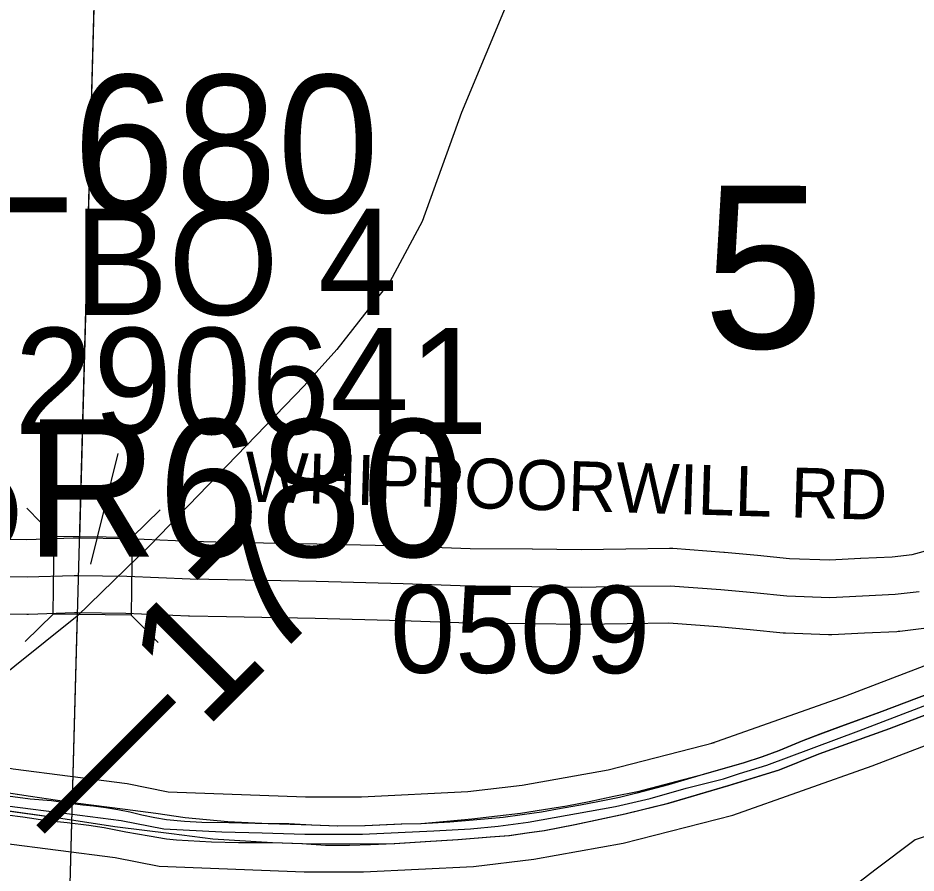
# Model space of a CAD drawing. Extents: x -132.8 to -73.3, y -60 to -26.
# Drawn here: x -120.522 to -119.804, y -33.394 to -32.71 of the extents above; entities that cross this region are included whole.
import ezdxf

# ---------------------------------------------------------------- set-up
doc = ezdxf.new("R2010")
doc.units = 0
for name, color, linetype in [('tdCoDivCarto', 7, 'Continuous'), ('tdCoHydroRiver', 7, 'Continuous'), ('tdCoInt', 7, 'Continuous'), ('tdCoIntCL', 7, 'Continuous'), ('tdCoIntRte', 7, 'Continuous'), ('tdCoPrimary', 7, 'Continuous'), ('tdCoSecRdNmbr', 7, 'Continuous'), ('tdCoSecRdTxt', 7, 'Continuous'), ('tdCoSecRteBand', 7, 'Continuous'), ('tdCoSecRteCL', 7, 'Continuous'), ('tdCoSectLine', 7, 'Continuous'), ('tdCoSectLinePart', 7, 'Continuous'), ('tdCoSectNmbr', 7, 'Continuous'), ('tdCoStrucPriMaintName', 7, 'Continuous'), ('tdCoStrucSec', 7, 'Continuous'), ('tdCoStrucSecCoName', 7, 'Continuous'), ('tdCoStrucSecFHWANum', 7, 'Continuous'), ('tdCoSurfGravel', 7, 'Continuous'), ('tdStHwyIntRefPost1', 7, 'Continuous')]:
    doc.layers.add(name, color=color, linetype=linetype)

msp = doc.modelspace()

# ---------------------------------------------------------------- linework, layer by layer
at = {"layer": 'tdCoDivCarto'}
for p, q in [((-119.79108, -33.24991), (-119.83274, -33.26556)), ((-119.82454, -33.27851), (-119.77482, -33.2594)), ((-119.83274, -33.26556), (-119.86358, -33.27684)), ((-119.88015, -33.28283), (-119.89419, -33.28835)), ((-119.88102, -33.29875), (-119.82454, -33.27851)), ((-119.86358, -33.27684), (-119.88015, -33.28283)), ((-119.89419, -33.28835), (-119.9133, -33.29618)), ((-119.9133, -33.29618), (-119.92641, -33.30101)), ((-119.92641, -33.30101), (-119.94115, -33.30584)), ((-119.9129, -33.3115), (-119.88102, -33.29875)), ((-119.94115, -33.30584), (-119.9736, -33.31528)), ((-119.95349, -33.32404), (-119.9129, -33.3115)), ((-119.9736, -33.31528), (-120.02665, -33.32902)), ((-120.00152, -33.33807), (-119.95349, -33.32404)), ((-120.51232, -33.33287), (-120.54381, -33.32806)), ((-120.47633, -33.33808), (-120.51232, -33.33287)), ((-120.04538, -33.3328), (-120.06527, -33.33712)), ((-120.02665, -33.32902), (-120.04538, -33.3328)), ((-120.43656, -33.34321), (-120.47633, -33.33808)), ((-120.08316, -33.34059), (-120.10189, -33.34364)), ((-120.06527, -33.33712), (-120.08316, -33.34059)), ((-120.03637, -33.34678), (-120.00152, -33.33807)), ((-120.54076, -33.34287), (-120.48801, -33.35023)), ((-120.4121, -33.3466), (-120.43656, -33.34321)), ((-120.3885, -33.35), (-120.4121, -33.3466)), ((-120.1203, -33.34638), (-120.13861, -33.34848)), ((-120.10189, -33.34364), (-120.1203, -33.34638)), ((-120.07633, -33.35528), (-120.03637, -33.34678)), ((-120.48801, -33.35023), (-120.44487, -33.35681)), ((-120.35457, -33.35308), (-120.3885, -33.35)), ((-120.32184, -33.35487), (-120.35457, -33.35308)), ((-120.28709, -33.35579), (-120.32184, -33.35487)), ((-120.21527, -33.3551), (-120.2445, -33.35625)), ((-120.19962, -33.35464), (-120.21527, -33.3551)), ((-120.17928, -33.35288), (-120.19962, -33.35464)), ((-120.15923, -33.3509), (-120.17928, -33.35288)), ((-120.13861, -33.34848), (-120.15923, -33.3509)), ((-120.44487, -33.35681), (-120.3995, -33.3626)), ((-120.26637, -33.35648), (-120.28709, -33.35579)), ((-120.2445, -33.35625), (-120.26637, -33.35648)), ((-120.12903, -33.36399), (-120.1148, -33.36208)), ((-120.1148, -33.36208), (-120.10098, -33.36017)), ((-120.10098, -33.36017), (-120.07633, -33.35528)), ((-120.3995, -33.3626), (-120.36635, -33.36681)), ((-120.36635, -33.36681), (-120.31861, -33.36973)), ((-120.22085, -33.37037), (-120.19619, -33.36888)), ((-120.19619, -33.36888), (-120.17005, -33.3674)), ((-120.17005, -33.3674), (-120.14412, -33.36506)), ((-120.14412, -33.36506), (-120.12903, -33.36399)), ((-120.31861, -33.36973), (-120.29481, -33.37058)), ((-120.29481, -33.37058), (-120.2568, -33.37075)), ((-120.2568, -33.37075), (-120.22085, -33.37037))]:
    msp.add_line(p, q, dxfattribs=at)
for points in [[(-119.79108, -33.24991), (-119.83274, -33.26556), (-119.86358, -33.27684), (-119.88015, -33.28283), (-119.89419, -33.28835), (-119.9133, -33.29618), (-119.92641, -33.30101), (-119.94115, -33.30584), (-119.9736, -33.31528), (-120.02665, -33.32902), (-120.04538, -33.3328), (-120.06527, -33.33712), (-120.08316, -33.34059), (-120.10189, -33.34364), (-120.1203, -33.34638), (-120.13861, -33.34848), (-120.15923, -33.3509), (-120.17928, -33.35288), (-120.19962, -33.35464), (-120.21527, -33.3551), (-120.2445, -33.35625), (-120.26637, -33.35648), (-120.28709, -33.35579), (-120.32184, -33.35487), (-120.35457, -33.35308), (-120.3885, -33.35), (-120.4121, -33.3466), (-120.43656, -33.34321), (-120.47633, -33.33808), (-120.51232, -33.33287), (-120.54381, -33.32806)], [(-119.79108, -33.24991), (-119.83274, -33.26556), (-119.86358, -33.27684), (-119.88015, -33.28283), (-119.89419, -33.28835), (-119.9133, -33.29618), (-119.92641, -33.30101), (-119.94115, -33.30584), (-119.9736, -33.31528), (-120.02665, -33.32902), (-120.04538, -33.3328), (-120.06527, -33.33712), (-120.08316, -33.34059), (-120.10189, -33.34364), (-120.1203, -33.34638), (-120.13861, -33.34848), (-120.15923, -33.3509), (-120.17928, -33.35288), (-120.19962, -33.35464), (-120.21527, -33.3551), (-120.2445, -33.35625), (-120.26637, -33.35648), (-120.28709, -33.35579), (-120.32184, -33.35487), (-120.35457, -33.35308), (-120.3885, -33.35), (-120.4121, -33.3466), (-120.43656, -33.34321), (-120.47633, -33.33808), (-120.51232, -33.33287), (-120.54381, -33.32806)], [(-119.79108, -33.24991), (-119.83274, -33.26556), (-119.86358, -33.27684), (-119.88015, -33.28283), (-119.89419, -33.28835), (-119.9133, -33.29618), (-119.92641, -33.30101), (-119.94115, -33.30584), (-119.9736, -33.31528), (-120.02665, -33.32902), (-120.04538, -33.3328), (-120.06527, -33.33712), (-120.08316, -33.34059), (-120.10189, -33.34364), (-120.1203, -33.34638), (-120.13861, -33.34848), (-120.15923, -33.3509), (-120.17928, -33.35288), (-120.19962, -33.35464), (-120.21527, -33.3551), (-120.2445, -33.35625), (-120.26637, -33.35648), (-120.28709, -33.35579), (-120.32184, -33.35487), (-120.35457, -33.35308), (-120.3885, -33.35), (-120.4121, -33.3466), (-120.43656, -33.34321), (-120.47633, -33.33808), (-120.51232, -33.33287), (-120.54381, -33.32806)], [(-120.54076, -33.34287), (-120.48801, -33.35023), (-120.44487, -33.35681), (-120.3995, -33.3626), (-120.36635, -33.36681), (-120.31861, -33.36973), (-120.29481, -33.37058), (-120.2568, -33.37075), (-120.22085, -33.37037), (-120.19619, -33.36888), (-120.17005, -33.3674), (-120.14412, -33.36506), (-120.12903, -33.36399), (-120.1148, -33.36208), (-120.10098, -33.36017), (-120.07633, -33.35528), (-120.03637, -33.34678), (-120.00152, -33.33807), (-119.95349, -33.32404), (-119.9129, -33.3115), (-119.88102, -33.29875), (-119.82454, -33.27851), (-119.77482, -33.2594)], [(-120.54076, -33.34287), (-120.48801, -33.35023), (-120.44487, -33.35681), (-120.3995, -33.3626), (-120.36635, -33.36681), (-120.31861, -33.36973), (-120.29481, -33.37058), (-120.2568, -33.37075), (-120.22085, -33.37037), (-120.19619, -33.36888), (-120.17005, -33.3674), (-120.14412, -33.36506), (-120.12903, -33.36399), (-120.1148, -33.36208), (-120.10098, -33.36017), (-120.07633, -33.35528), (-120.03637, -33.34678), (-120.00152, -33.33807), (-119.95349, -33.32404), (-119.9129, -33.3115), (-119.88102, -33.29875), (-119.82454, -33.27851), (-119.77482, -33.2594)], [(-120.54076, -33.34287), (-120.48801, -33.35023), (-120.44487, -33.35681), (-120.3995, -33.3626), (-120.36635, -33.36681), (-120.31861, -33.36973), (-120.29481, -33.37058), (-120.2568, -33.37075), (-120.22085, -33.37037), (-120.19619, -33.36888), (-120.17005, -33.3674), (-120.14412, -33.36506), (-120.12903, -33.36399), (-120.1148, -33.36208), (-120.10098, -33.36017), (-120.07633, -33.35528), (-120.03637, -33.34678), (-120.00152, -33.33807), (-119.95349, -33.32404), (-119.9129, -33.3115), (-119.88102, -33.29875), (-119.82454, -33.27851), (-119.77482, -33.2594)]]:
    msp.add_lwpolyline(points, dxfattribs=at)
at = {"layer": 'tdCoHydroRiver'}
for points in [[(-119.45823, -32.476), (-119.59302, -32.49919), (-119.68544, -32.53142), (-119.86874, -32.53909), (-119.96376, -32.55072), (-119.98793, -32.56901), (-120.03027, -32.6168), (-120.10559, -32.65895), (-120.12857, -32.69148), (-120.16741, -32.78514), (-120.19896, -32.87265), (-120.22471, -32.92083), (-120.2672, -32.97489), (-120.29324, -33.00415), (-120.41661, -33.13172), (-120.47496, -33.1885), (-120.60077, -33.2892), (-120.6141, -33.31565), (-120.63716, -33.40967), (-120.65041, -33.43297), (-120.70317, -33.45835), (-120.71319, -33.47859), (-120.71902, -33.51944), (-120.72917, -33.5444)], [(-119.77413, -33.35738), (-119.80439, -33.36759), (-119.83661, -33.39196), (-119.88012, -33.42548), (-119.90096, -33.43753), (-119.96958, -33.46564), (-120.00691, -33.50406), (-120.05639, -33.52481), (-120.20721, -33.55857), (-120.30716, -33.57794), (-120.39717, -33.58023), (-120.69622, -33.55161), (-120.72917, -33.5444)]]:
    msp.add_lwpolyline(points, dxfattribs=at)
at = {"layer": 'tdCoInt'}
for points in [[(-121.37438, -33.19414), (-121.32177, -33.19449), (-121.2433, -33.20918), (-121.0637, -33.23091), (-120.8296, -33.2598), (-120.63065, -33.29016), (-120.52622, -33.31065), (-120.43506, -33.32256), (-120.40215, -33.32901), (-120.29241, -33.33311), (-120.24735, -33.33311), (-120.16245, -33.32894), (-120.11883, -33.32368), (-120.0501, -33.31153), (-119.96488, -33.28964), (-119.96709, -33.29028), (-119.85989, -33.25218), (-119.65144, -33.17246)], [(-121.37289, -33.25415), (-121.32633, -33.25446), (-121.2528, -33.26847), (-121.07129, -33.29043), (-120.83779, -33.31924), (-120.64089, -33.34929), (-120.5359, -33.3699), (-120.44472, -33.3818), (-120.40945, -33.38872), (-120.29346, -33.39311), (-120.24588, -33.39311), (-120.1579, -33.38879), (-120.10953, -33.38297), (-120.03799, -33.37032), (-119.95033, -33.34785), (-119.83872, -33.30832), (-119.63094, -33.22886)]]:
    msp.add_lwpolyline(points, dxfattribs=at)
at = {"layer": 'tdCoIntCL'}
msp.add_lwpolyline([(-120.53106, -33.34027), (-120.48115, -33.3468), (-120.43989, -33.35218), (-120.4058, -33.35887), (-120.35927, -33.36117), (-120.32692, -33.36191), (-120.29294, -33.36311), (-120.24662, -33.36311), (-120.18956, -33.36031), (-120.16017, -33.35887), (-120.13799, -33.35658), (-120.11418, -33.35332), (-120.04405, -33.34093), (-120.01632, -33.3344), (-119.98761, -33.32625), (-119.9576, -33.31874), (-119.94488, -33.3145), (-119.92303, -33.30765), (-119.8493, -33.28025), (-119.78537, -33.25579)], dxfattribs=at)
at = {"layer": 'tdCoIntRte'}
for points in [[(-119.79146, -33.24991), (-119.83312, -33.26556), (-119.86396, -33.27684), (-119.88053, -33.28283), (-119.89457, -33.28835), (-119.91367, -33.29618), (-119.92679, -33.30101), (-119.94152, -33.30584), (-119.97398, -33.31528), (-120.00183, -33.32357), (-120.02715, -33.33024), (-120.04096, -33.33369), (-120.05822, -33.33715), (-120.07203, -33.33968), (-120.09067, -33.34313), (-120.10333, -33.34543), (-120.11898, -33.3475), (-120.13417, -33.34958), (-120.15811, -33.35188), (-120.17675, -33.35349), (-120.2, -33.35464), (-120.21565, -33.3551), (-120.24488, -33.35625), (-120.26675, -33.35648), (-120.28746, -33.35579), (-120.30565, -33.35487), (-120.32222, -33.35487), (-120.35375, -33.35395), (-120.37516, -33.35372), (-120.3892, -33.3528), (-120.40347, -33.35165), (-120.4129, -33.35004), (-120.42326, -33.34773), (-120.43283, -33.34544), (-120.44247, -33.34349), (-120.45218, -33.34187), (-120.46193, -33.3406), (-120.47045, -33.33968), (-120.48103, -33.33853), (-120.49553, -33.33646), (-120.51257, -33.33507), (-120.53052, -33.33254)], [(-119.79146, -33.24991), (-119.83312, -33.26556), (-119.86396, -33.27684), (-119.88053, -33.28283), (-119.89457, -33.28835), (-119.91367, -33.29618), (-119.92679, -33.30101), (-119.94152, -33.30584), (-119.97398, -33.31528), (-120.00183, -33.32357), (-120.02715, -33.33024), (-120.04096, -33.33369), (-120.05822, -33.33715), (-120.07203, -33.33968), (-120.09067, -33.34313), (-120.10333, -33.34543), (-120.11898, -33.3475), (-120.13417, -33.34958), (-120.15811, -33.35188), (-120.17675, -33.35349), (-120.2, -33.35464), (-120.21565, -33.3551), (-120.24488, -33.35625), (-120.26675, -33.35648), (-120.28746, -33.35579), (-120.30565, -33.35487), (-120.32222, -33.35487), (-120.35375, -33.35395), (-120.37516, -33.35372), (-120.3892, -33.3528), (-120.40347, -33.35165), (-120.4129, -33.35004), (-120.42326, -33.34773), (-120.43283, -33.34544), (-120.44247, -33.34349), (-120.45218, -33.34187), (-120.46193, -33.3406), (-120.47045, -33.33968), (-120.48103, -33.33853), (-120.49553, -33.33646), (-120.51257, -33.33507), (-120.53052, -33.33254)], [(-120.53109, -33.34763), (-120.51855, -33.34912), (-120.499, -33.35209), (-120.48306, -33.35379), (-120.46584, -33.35592), (-120.45352, -33.35762), (-120.43609, -33.36123), (-120.41739, -33.36442), (-120.40357, -33.36676), (-120.3955, -33.36761), (-120.36744, -33.3691), (-120.34598, -33.36973), (-120.31899, -33.36973), (-120.29518, -33.37058), (-120.27627, -33.37186), (-120.25714, -33.37186), (-120.24035, -33.37122), (-120.22122, -33.37037), (-120.19657, -33.36888), (-120.17043, -33.3674), (-120.1445, -33.36506), (-120.12941, -33.36399), (-120.11517, -33.36208), (-120.10136, -33.36017), (-120.07671, -33.35528), (-120.03675, -33.34678), (-120.0019, -33.33807), (-119.95387, -33.32404), (-119.91327, -33.3115), (-119.88139, -33.29875), (-119.82492, -33.27851), (-119.7752, -33.2594)], [(-120.53109, -33.34763), (-120.51855, -33.34912), (-120.499, -33.35209), (-120.48306, -33.35379), (-120.46584, -33.35592), (-120.45352, -33.35762), (-120.43609, -33.36123), (-120.41739, -33.36442), (-120.40357, -33.36676), (-120.3955, -33.36761), (-120.36744, -33.3691), (-120.34598, -33.36973), (-120.31899, -33.36973), (-120.29518, -33.37058), (-120.27627, -33.37186), (-120.25714, -33.37186), (-120.24035, -33.37122), (-120.22122, -33.37037), (-120.19657, -33.36888), (-120.17043, -33.3674), (-120.1445, -33.36506), (-120.12941, -33.36399), (-120.11517, -33.36208), (-120.10136, -33.36017), (-120.07671, -33.35528), (-120.03675, -33.34678), (-120.0019, -33.33807), (-119.95387, -33.32404), (-119.91327, -33.3115), (-119.88139, -33.29875), (-119.82492, -33.27851), (-119.7752, -33.2594)]]:
    msp.add_lwpolyline(points, dxfattribs=at)
at = {"layer": 'tdCoPrimary'}
for points in [[(-119.79108, -33.24991), (-119.83274, -33.26556), (-119.86358, -33.27684), (-119.88015, -33.28283), (-119.89419, -33.28835), (-119.9133, -33.29618), (-119.92641, -33.30101), (-119.94115, -33.30584), (-119.9736, -33.31528), (-120.02665, -33.32902), (-120.04538, -33.3328), (-120.06527, -33.33712), (-120.08316, -33.34059), (-120.10189, -33.34364), (-120.1203, -33.34638), (-120.13861, -33.34848), (-120.15923, -33.3509), (-120.17928, -33.35288), (-120.19962, -33.35464), (-120.21527, -33.3551), (-120.2445, -33.35625), (-120.26637, -33.35648), (-120.28709, -33.35579), (-120.32184, -33.35487), (-120.35457, -33.35308), (-120.3885, -33.35), (-120.4121, -33.3466), (-120.43656, -33.34321), (-120.47633, -33.33808), (-120.51232, -33.33287), (-120.54381, -33.32806)], [(-119.79108, -33.24991), (-119.83274, -33.26556), (-119.86358, -33.27684), (-119.88015, -33.28283), (-119.89419, -33.28835), (-119.9133, -33.29618), (-119.92641, -33.30101), (-119.94115, -33.30584), (-119.9736, -33.31528), (-120.02665, -33.32902), (-120.04538, -33.3328), (-120.06527, -33.33712), (-120.08316, -33.34059), (-120.10189, -33.34364), (-120.1203, -33.34638), (-120.13861, -33.34848), (-120.15923, -33.3509), (-120.17928, -33.35288), (-120.19962, -33.35464), (-120.21527, -33.3551), (-120.2445, -33.35625), (-120.26637, -33.35648), (-120.28709, -33.35579), (-120.32184, -33.35487), (-120.35457, -33.35308), (-120.3885, -33.35), (-120.4121, -33.3466), (-120.43656, -33.34321), (-120.47633, -33.33808), (-120.51232, -33.33287), (-120.54381, -33.32806)], [(-119.79108, -33.24991), (-119.83274, -33.26556), (-119.86358, -33.27684), (-119.88015, -33.28283), (-119.89419, -33.28835), (-119.9133, -33.29618), (-119.92641, -33.30101), (-119.94115, -33.30584), (-119.9736, -33.31528), (-120.02665, -33.32902), (-120.04538, -33.3328), (-120.06527, -33.33712), (-120.08316, -33.34059), (-120.10189, -33.34364), (-120.1203, -33.34638), (-120.13861, -33.34848), (-120.15923, -33.3509), (-120.17928, -33.35288), (-120.19962, -33.35464), (-120.21527, -33.3551), (-120.2445, -33.35625), (-120.26637, -33.35648), (-120.28709, -33.35579), (-120.32184, -33.35487), (-120.35457, -33.35308), (-120.3885, -33.35), (-120.4121, -33.3466), (-120.43656, -33.34321), (-120.47633, -33.33808), (-120.51232, -33.33287), (-120.54381, -33.32806)], [(-120.54076, -33.34287), (-120.48801, -33.35023), (-120.44487, -33.35681), (-120.3995, -33.3626), (-120.36635, -33.36681), (-120.31861, -33.36973), (-120.29481, -33.37058), (-120.2568, -33.37075), (-120.22085, -33.37037), (-120.19619, -33.36888), (-120.17005, -33.3674), (-120.14412, -33.36506), (-120.12903, -33.36399), (-120.1148, -33.36208), (-120.10098, -33.36017), (-120.07633, -33.35528), (-120.03637, -33.34678), (-120.00152, -33.33807), (-119.95349, -33.32404), (-119.9129, -33.3115), (-119.88102, -33.29875), (-119.82454, -33.27851), (-119.77482, -33.2594)], [(-120.54076, -33.34287), (-120.48801, -33.35023), (-120.44487, -33.35681), (-120.3995, -33.3626), (-120.36635, -33.36681), (-120.31861, -33.36973), (-120.29481, -33.37058), (-120.2568, -33.37075), (-120.22085, -33.37037), (-120.19619, -33.36888), (-120.17005, -33.3674), (-120.14412, -33.36506), (-120.12903, -33.36399), (-120.1148, -33.36208), (-120.10098, -33.36017), (-120.07633, -33.35528), (-120.03637, -33.34678), (-120.00152, -33.33807), (-119.95349, -33.32404), (-119.9129, -33.3115), (-119.88102, -33.29875), (-119.82454, -33.27851), (-119.77482, -33.2594)], [(-120.54076, -33.34287), (-120.48801, -33.35023), (-120.44487, -33.35681), (-120.3995, -33.3626), (-120.36635, -33.36681), (-120.31861, -33.36973), (-120.29481, -33.37058), (-120.2568, -33.37075), (-120.22085, -33.37037), (-120.19619, -33.36888), (-120.17005, -33.3674), (-120.14412, -33.36506), (-120.12903, -33.36399), (-120.1148, -33.36208), (-120.10098, -33.36017), (-120.07633, -33.35528), (-120.03637, -33.34678), (-120.00152, -33.33807), (-119.95349, -33.32404), (-119.9129, -33.3115), (-119.88102, -33.29875), (-119.82454, -33.27851), (-119.77482, -33.2594)]]:
    msp.add_lwpolyline(points, dxfattribs=at)
at = {"layer": 'tdCoSecRteBand'}
for points in [[(-120.55196, -33.12678), (-120.51541, -33.12706), (-120.4783, -33.12588), (-120.47765, -33.12586), (-120.47699, -33.12587), (-120.47399, -33.12591), (-120.43485, -33.12638), (-120.43438, -33.12638), (-120.43391, -33.1264), (-120.38374, -33.12857), (-120.35428, -33.12914), (-120.2833, -33.13047), (-120.28319, -33.13048), (-120.28308, -33.13048), (-120.21332, -33.13231), (-120.21317, -33.13232), (-120.21302, -33.13232), (-120.16043, -33.13423), (-120.1108, -33.13469), (-120.11074, -33.13469), (-120.11068, -33.13469), (-120.07173, -33.13521), (-120.03599, -33.13452), (-120.03589, -33.13452), (-120.03579, -33.13452), (-120.0008, -33.13408), (-119.99952, -33.13406), (-119.99823, -33.13416), (-119.95755, -33.13714), (-119.9572, -33.13716), (-119.95684, -33.1372), (-119.93046, -33.13976), (-119.90496, -33.14224), (-119.87269, -33.14345)], [(-119.87269, -33.14345), (-119.84793, -33.14214), (-119.84778, -33.14213), (-119.84764, -33.14213), (-119.82268, -33.14105), (-119.8067, -33.13911), (-119.79005, -33.13469)], [(-119.87223, -33.2035), (-119.87358, -33.20345), (-119.90809, -33.20217), (-119.90899, -33.20213), (-119.90988, -33.20205), (-119.93626, -33.19948), (-119.96229, -33.19695), (-120.00133, -33.19409), (-120.03494, -33.19451), (-120.07107, -33.19521), (-120.07155, -33.19521), (-120.07204, -33.19521), (-120.11141, -33.19469), (-120.16139, -33.19423), (-120.16179, -33.19422), (-120.1622, -33.19421), (-120.21505, -33.19229), (-120.28454, -33.19046), (-120.35541, -33.18913), (-120.35542, -33.18913), (-120.35543, -33.18913), (-120.38525, -33.18856), (-120.38561, -33.18855), (-120.38597, -33.18853), (-120.43604, -33.18637), (-120.47471, -33.1859), (-120.47706, -33.18588), (-120.51411, -33.18705), (-120.5147, -33.18707), (-120.51529, -33.18706), (-120.5525, -33.18678)], [(-119.79742, -33.19843), (-119.81663, -33.20075), (-119.81778, -33.20089), (-119.81893, -33.20094), (-119.84491, -33.20206), (-119.87088, -33.20343), (-119.87223, -33.2035)]]:
    msp.add_lwpolyline(points, dxfattribs=at)
at = {"layer": 'tdCoSecRteCL'}
msp.add_lwpolyline([(-120.55227, -33.15678), (-120.51505, -33.15706), (-120.47735, -33.15587), (-120.47435, -33.15591), (-120.43521, -33.15638), (-120.38467, -33.15856), (-120.35485, -33.15914), (-120.28386, -33.16047), (-120.21411, -33.1623), (-120.16111, -33.16423), (-120.11108, -33.16469), (-120.07164, -33.16521), (-120.03542, -33.16452), (-120.00042, -33.16408), (-119.95974, -33.16706), (-119.93336, -33.16962), (-119.90697, -33.17219), (-119.87246, -33.17347), (-119.84635, -33.1721), (-119.82023, -33.17097), (-119.80102, -33.16864)], dxfattribs=at)
at = {"layer": 'tdCoSectLine'}
msp.add_lwpolyline([(-120.48059, -33.40316), (-120.45333, -32.40546)], dxfattribs=at)
at = {"layer": 'tdCoSectLinePart'}
for points in [[(-120.47302, -33.12637), (-120.45415, -32.43543)], [(-120.48059, -33.40316), (-120.47466, -33.18633)]]:
    msp.add_lwpolyline(points, dxfattribs=at)
at = {"layer": 'tdCoStrucSec'}
for points in [[(-120.51539, -33.10202), (-120.49354, -33.1244), (-120.43098, -33.12515)], [(-120.4086, -33.1033), (-120.43098, -33.12515), (-120.43173, -33.1877)], [(-120.51667, -33.2088), (-120.49429, -33.18695), (-120.49354, -33.1244)], [(-120.41035, -33.20961), (-120.43173, -33.1877), (-120.49429, -33.18695)]]:
    msp.add_lwpolyline(points, dxfattribs=at)
at = {"layer": 'tdCoStrucSecFHWANum'}
msp.add_line((-120.44239, -33.05833), (-120.46451, -33.1469), dxfattribs=at)
at = {"layer": 'tdCoSurfGravel'}
for points in [[(-120.97691, -33.15543), (-120.936, -33.15569), (-120.88696, -33.15592), (-120.85417, -33.15672), (-120.81499, -33.15675), (-120.76372, -33.15868), (-120.74104, -33.15955), (-120.71121, -33.15987), (-120.69668, -33.1593), (-120.67623, -33.15845), (-120.65898, -33.15811), (-120.63458, -33.15723), (-120.59195, -33.15626), (-120.55227, -33.15678), (-120.51505, -33.15706), (-120.47735, -33.15587), (-120.47435, -33.15591)], [(-120.47435, -33.15591), (-120.43521, -33.15638), (-120.38467, -33.15856), (-120.35485, -33.15914), (-120.28386, -33.16047), (-120.21411, -33.1623), (-120.16111, -33.16423), (-120.11108, -33.16469), (-120.07164, -33.16521), (-120.03542, -33.16452), (-120.00042, -33.16408), (-119.95974, -33.16706), (-119.93336, -33.16962), (-119.90697, -33.17219), (-119.87246, -33.17347), (-119.84635, -33.1721), (-119.82023, -33.17097), (-119.80102, -33.16864)]]:
    msp.add_lwpolyline(points, dxfattribs=at)

# ---------------------------------------------------------------- texts
at = {"layer": 'tdCoSecRdNmbr'}
msp.add_text('0509', height=0.07, rotation=359.90981, dxfattribs=at).set_placement((-120.22463, -33.23383))
at = {"layer": 'tdCoSecRdTxt'}
msp.add_text('WHIPPOORWILL RD', height=0.04, rotation=358.33499, dxfattribs=at).set_placement((-120.34118, -33.09665))
at = {"layer": 'tdCoSectNmbr'}
msp.add_text('5', height=0.13, rotation=359.90989, dxfattribs=at).set_placement((-119.9742, -32.97385))
at = {"layer": 'tdCoStrucPriMaintName'}
for s, p in [('78165L680', (-120.96945, -32.86527)), ('78165L680', (-120.96945, -32.86527)), ('78165L680', (-120.96945, -32.86527)), ('78165R680', (-120.92582, -33.14094)), ('78165R680', (-120.92582, -33.14094)), ('78165R680', (-120.92582, -33.14094))]:
    msp.add_text(s, height=0.11, dxfattribs=at).set_placement(p)
at = {"layer": 'tdCoStrucSecCoName'}
msp.add_text('BO 4', height=0.085, dxfattribs=at).set_placement((-120.47793, -32.94736))
at = {"layer": 'tdCoStrucSecFHWANum'}
msp.add_text('290641', height=0.085, dxfattribs=at).set_placement((-120.52545, -33.04267))
at = {"layer": 'tdStHwyIntRefPost1'}
msp.add_text('‒‒17', height=0.1, rotation=45, dxfattribs=at).set_placement((-120.47823, -33.38523))

doc.saveas('drawing.dxf')
